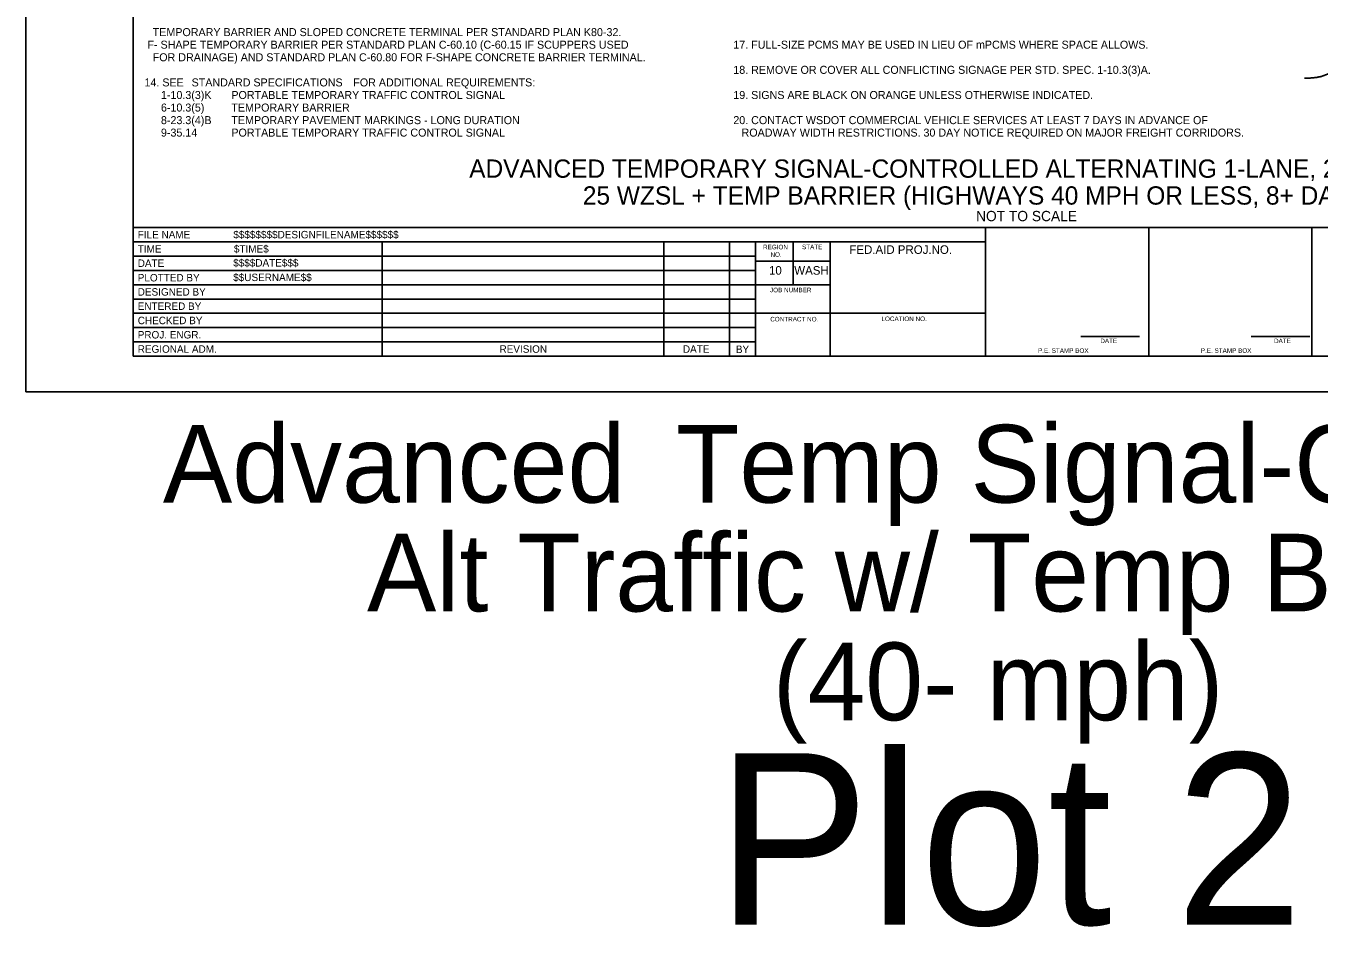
# Model space of a CAD drawing. Extents: x 99982 to 100176, y 99905 to 100011.
# Drawn here: x 100019.06 to 100030.37, y 99995.01 to 100002.89 of the extents above; entities that cross this region are included whole.
import ezdxf

# ---------------------------------------------------------------- set-up
doc = ezdxf.new("R2010")
doc.units = 0
for name, color, linetype in [('SH_DE_DetailHeading1Text', 7, 'Continuous'), ('SH_GI_GeneralNotesBodyText', 7, 'Continuous'), ('SH_GI_PlotLimits', 7, 'Continuous'), ('SH_GI_SheetBorder', 7, 'Continuous'), ('SH_GI_SheetLocationText', 7, 'Continuous'), ('SH_GI_SheetTextInCells', 7, 'Continuous'), ('SH_GI_TitleBlockText', 7, 'Continuous'), ('TR_WZ_WorkZoneDetails', 7, 'Continuous')]:
    doc.layers.add(name, color=color, linetype=linetype)

msp = doc.modelspace()

# ---------------------------------------------------------------- linework, layer by layer
at = {"layer": 'SH_GI_PlotLimits'}
msp.add_lwpolyline([(100019.062, 99999.687), (100036.062, 99999.687), (100036.062, 100010.687), (100019.062, 100010.687)], close=True, dxfattribs=at)
at = {"layer": 'SH_GI_SheetBorder'}
for p, q in [((100020, 100010.375), (100020, 100000)), ((100020, 100001.126), (100035.75, 100001.126)), ((100027.457, 100000), (100027.457, 100001.126)), ((100028.883, 100000), (100028.883, 100001.126)), ((100030.309, 100001.126), (100030.309, 100000)), ((100020, 100001.001), (100027.457, 100001.001)), ((100022.179, 100001.001), (100022.179, 100000)), ((100024.641, 100001.001), (100024.641, 100000)), ((100025.216, 100001.001), (100025.216, 100000)), ((100025.445, 100001.001), (100025.445, 100000)), ((100025.772, 100000.625), (100025.772, 100001.001)), ((100026.096, 100000), (100026.096, 100001.001)), ((100020, 100000.876), (100022.182, 100000.876)), ((100022.182, 100000.876), (100025.447, 100000.876)), ((100026.096, 100000.831), (100025.447, 100000.831)), ((100020, 100000.751), (100022.182, 100000.751)), ((100022.182, 100000.751), (100025.447, 100000.751)), ((100020, 100000.625), (100025.447, 100000.625)), ((100026.096, 100000.625), (100025.447, 100000.625)), ((100020, 100000.5), (100025.447, 100000.5)), ((100020, 100000.375), (100025.447, 100000.375)), ((100027.457, 100000.375), (100025.447, 100000.375)), ((100020, 100000.25), (100025.447, 100000.25)), ((100020, 100000.125), (100025.447, 100000.125)), ((100028.29, 100000.173), (100028.802, 100000.173)), ((100029.78, 100000.173), (100030.291, 100000.173)), ((100020, 100000), (100035.75, 100000))]:
    msp.add_line(p, q, dxfattribs=at)
at = {"layer": 'TR_WZ_WorkZoneDetails'}
msp.add_open_spline([(100030.748, 100002.494), (100030.497, 100002.494), (100030.371, 100002.432), (100030.246, 100002.432)], degree=2, dxfattribs=at)

# ---------------------------------------------------------------- texts
at = {"layer": 'SH_DE_DetailHeading1Text'}
for s, height, p in [('ADVANCED TEMPORARY SIGNAL-CONTROLLED ALTERNATING 1-LANE, 2-WAY TRAFFIC', 0.16, (100022.94, 100001.561)), ('25 WZSL + TEMP BARRIER (HIGHWAYS 40 MPH OR LESS, 8+ DAYS)', 0.16, (100023.934, 100001.326)), ('NOT TO SCALE', 0.09, (100027.373, 100001.181))]:
    msp.add_text(s, height=height, rotation=360, dxfattribs=at).set_placement(p)
at = {"layer": 'SH_GI_GeneralNotesBodyText'}
for s, p in [('TEMPORARY BARRIER AND SLOPED CONCRETE TERMINAL PER STANDARD PLAN K80-32.', (100020.172, 100002.8)), (' F- SHAPE TEMPORARY BARRIER PER STANDARD PLAN C-60.10 (C-60.15 IF SCUPPERS USED ', (100020.1, 100002.69)), ('17. FULL-SIZE PCMS MAY BE USED IN LIEU OF mPCMS WHERE SPACE ALLOWS.', (100025.25, 100002.69)), ('FOR DRAINAGE) AND STANDARD PLAN C-60.80 FOR F-SHAPE CONCRETE BARRIER TERMINAL.', (100020.172, 100002.58)), ('18. REMOVE OR COVER ALL CONFLICTING SIGNAGE PER STD. SPEC. 1-10.3(3)A. ', (100025.25, 100002.47)), ('14. SEE ', (100020.1, 100002.36)), ('STANDARD SPECIFICATIONS', (100020.512, 100002.36)), (' FOR ADDITIONAL REQUIREMENTS:', (100021.9, 100002.36)), ('1-10.3(3)K', (100020.244, 100002.25)), ('PORTABLE TEMPORARY TRAFFIC CONTROL SIGNAL', (100020.86, 100002.25)), ('19. SIGNS ARE BLACK ON ORANGE UNLESS OTHERWISE INDICATED.', (100025.25, 100002.25)), ('6-10.3(5)', (100020.244, 100002.14)), ('TEMPORARY BARRIER', (100020.86, 100002.14)), ('8-23.3(4)B', (100020.244, 100002.03)), ('TEMPORARY PAVEMENT MARKINGS - LONG DURATION', (100020.86, 100002.03)), ('20. CONTACT WSDOT COMMERCIAL VEHICLE SERVICES AT LEAST 7 DAYS IN ADVANCE OF ', (100025.25, 100002.03)), ('9-35.14', (100020.244, 100001.921)), ('PORTABLE TEMPORARY TRAFFIC CONTROL SIGNAL', (100020.86, 100001.921)), ('ROADWAY WIDTH RESTRICTIONS. 30 DAY NOTICE REQUIRED ON MAJOR FREIGHT CORRIDORS.', (100025.322, 100001.921))]:
    msp.add_text(s, height=0.07, rotation=360, dxfattribs=at).set_placement(p)
at = {"layer": 'SH_GI_SheetLocationText'}
for s, height, p in [('Advanced', 0.68, (100020.261, 99998.719)), (' Temp Signal-Controlled', 0.68, (100024.495, 99998.719)), ('Alt Traffic w/ Temp Barrier', 0.68, (100022.046, 99997.767)), (' (40- mph)', 0.68, (100025.343, 99996.815)), ('Plot 2', 1.5, (100025.102, 99995.027))]:
    msp.add_text(s, height=height, dxfattribs=at).set_placement(p)
at = {"layer": 'SH_GI_SheetTextInCells'}
for s, height, p in [('FILE NAME', 0.0651, (100020.041, 100001.031)), ('TIME', 0.0651, (100020.041, 100000.906)), ('REGION', 0.04, (100025.51, 100000.935)), ('NO.', 0.04, (100025.575, 100000.869)), ('STATE', 0.04, (100025.851, 100000.936)), ('FED.AID PROJ.NO.', 0.07506, (100026.265, 100000.895)), ('DATE', 0.0651, (100020.041, 100000.781)), ('10', 0.0751, (100025.562, 100000.713)), ('WASH', 0.0751, (100025.783, 100000.713)), ('PLOTTED BY', 0.0651, (100020.041, 100000.654)), ('DESIGNED BY', 0.06505, (100020.041, 100000.53)), ('JOB NUMBER', 0.04, (100025.571, 100000.559)), ('ENTERED BY', 0.0651, (100020.041, 100000.405)), ('CHECKED BY', 0.0651, (100020.041, 100000.28)), ('CONTRACT NO.', 0.04003, (100025.573, 100000.304)), ('LOCATION NO.', 0.04003, (100026.546, 100000.307)), ('PROJ. ENGR.', 0.06505, (100020.041, 100000.155)), ('REGIONAL ADM.', 0.06505, (100020.041, 100000.03)), ('REVISION', 0.0651, (100023.205, 100000.03)), ('DATE', 0.0651, (100024.809, 100000.03)), ('BY', 0.0651, (100025.272, 100000.028)), ('DATE', 0.04, (100028.46, 100000.114)), ('DATE', 0.04, (100029.979, 100000.114)), ('P.E. STAMP BOX', 0.04003, (100027.915, 100000.029)), ('P.E. STAMP BOX', 0.04003, (100029.339, 100000.029))]:
    msp.add_text(s, height=height, dxfattribs=at).set_placement(p)
at = {"layer": 'SH_GI_TitleBlockText'}
for s, height, p in [('$$$$$$$$DESIGNFILENAME$$$$$$', 0.06505, (100020.877, 100001.031)), ('$TIME$', 0.0651, (100020.882, 100000.906)), ('$$$$DATE$$$', 0.06505, (100020.876, 100000.784)), ('$$USERNAME$$', 0.06505, (100020.876, 100000.657))]:
    msp.add_text(s, height=height, dxfattribs=at).set_placement(p)

doc.saveas('drawing.dxf')
